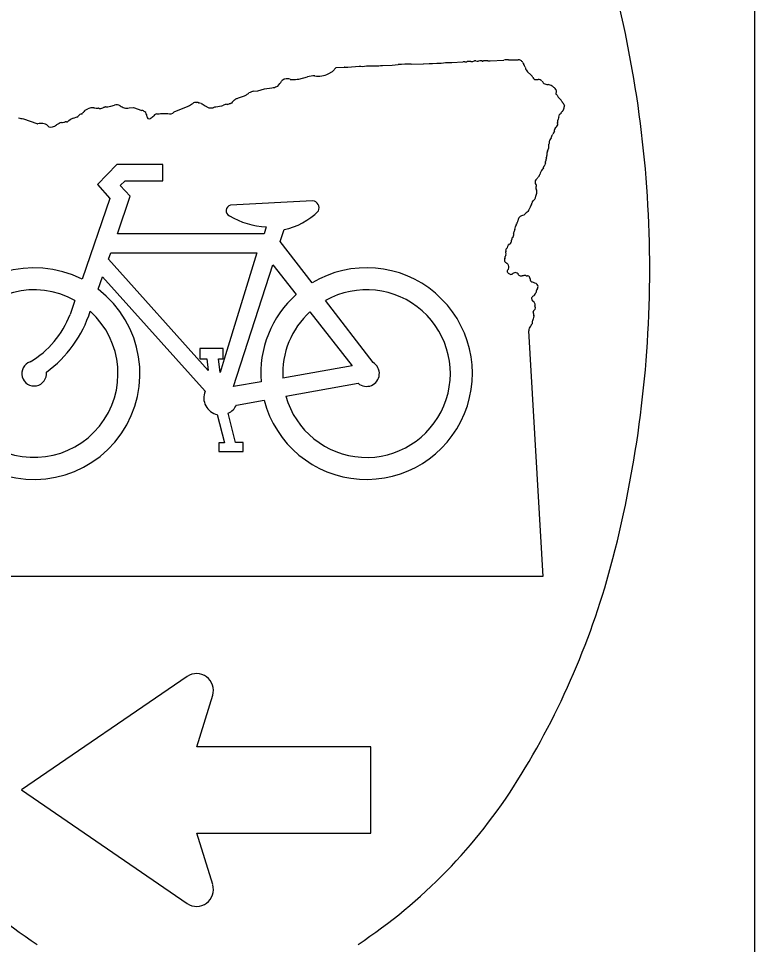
# Model space of a CAD drawing. Extents: x 42133 to 45533, y 41351 to 47951.
# Drawn here: x 42536.24 to 42559.95, y 45482.04 to 45511.87 of the extents above; entities that cross this region are included whole.
import ezdxf

# ---------------------------------------------------------------- set-up
doc = ezdxf.new("R2010")
doc.units = 0
doc.layers.add('P_TRAF_SIGN_SignDetails', color=7, linetype='Continuous')

msp = doc.modelspace()

# ---------------------------------------------------------------- linework, layer by layer
at = {"layer": 'P_TRAF_SIGN_SignDetails'}
msp.add_line((42559.95, 45528.968), (42559.95, 45479.232), dxfattribs=at)
for points in [[(42546.223, 45510.095), (42546.358, 45510.169), (42546.48, 45510.291), (42546.731, 45510.31)], [(42546.849, 45510.31), (42547.216, 45510.343)], [(42547.451, 45510.346), (42547.734, 45510.345)], [(42547.967, 45510.364), (42548.279, 45510.367), (42548.478, 45510.389)], [(42548.896, 45510.4), (42549.278, 45510.41), (42549.287, 45510.41), (42549.474, 45510.424)], [(42549.578, 45510.423), (42549.719, 45510.436)], [(42550.002, 45510.456), (42550.204, 45510.456), (42550.561, 45510.479)], [(42551.439, 45510.508), (42551.88, 45510.533)], [(42552.026, 45510.547), (42552.335, 45510.547)], [(42545.272, 45509.923), (42545.552, 45509.997)], [(42552.639, 45510.159), (42552.744, 45510.063)], [(42545.029, 45509.91), (42545.167, 45509.909)], [(42543.613, 45509.433), (42543.633, 45509.449)], [(42543.819, 45509.529), (42543.955, 45509.545), (42544.163, 45509.61), (42544.401, 45509.64)], [(42543.333, 45509.319), (42543.52, 45509.382)], [(42538.395, 45508.92), (42538.477, 45508.966)], [(42539.214, 45509.048), (42539.335, 45509.085)], [(42539.806, 45508.998), (42539.946, 45509.002), (42540.219, 45508.912)], [(42540.853, 45508.818), (42541.049, 45508.818)], [(42541.256, 45508.864), (42541.71, 45509.051)], [(42542.604, 45509.023), (42542.777, 45509.059)], [(42536.399, 45508.639), (42536.831, 45508.49)], [(42538.02, 45508.666), (42538.123, 45508.701)], [(42537.261, 45508.377), (42537.342, 45508.382)], [(42553.505, 45508.249), (42553.456, 45508.153)], [(42553.332, 45507.849), (42553.33, 45507.823)], [(42544.222, 45505.167), (42544.159, 45504.937), (42539.427, 45504.937), (42539.844, 45506.145), (42539.515, 45506.492), (42539.68, 45506.648), (42540.896, 45506.648), (42540.896, 45507.169), (42539.414, 45507.169), (42538.793, 45506.527), (42539.186, 45506.075), (42538.294, 45503.473)], [(42545.718, 45505.996), (42543.071, 45505.858)], [(42552.662, 45505.651), (42552.596, 45505.609), (42552.519, 45505.541)], [(42545.698, 45503.357), (42544.673, 45504.693), (42544.797, 45505.077)], [(42542.867, 45500.896), (42542.738, 45500.475), (42542.687, 45500.906), (42542.836, 45500.906), (42542.836, 45501.246), (42542.085, 45501.246), (42542.085, 45500.906), (42542.311, 45500.906), (42542.354, 45500.537), (42539.144, 45504.119), (42539.216, 45504.325), (42543.917, 45504.325), (42542.867, 45500.896)], [(42544.056, 45500.164), (42543.172, 45500.02), (42544.432, 45503.943), (42545.189, 45502.983)], [(42538.81, 45503.15), (42538.949, 45503.554), (42542.254, 45499.866)], [(42552.602, 45503.585), (42552.638, 45503.586)], [(42538.062, 45502.794), (42537.906, 45502.341)], [(42547.668, 45500.789), (42546.133, 45502.79)], [(42545.628, 45502.424), (42546.995, 45500.689), (42544.758, 45500.29)], [(42552.823, 45502.195), (42552.795, 45502.136)], [(42552.676, 45501.816), (42553.137, 45493.898)], [(42544.854, 45499.707), (42547.183, 45500.123)], [(42543.263, 45499.423), (42544.153, 45499.582)], [(42542.645, 45499.114), (42542.877, 45498.199), (42542.701, 45498.199), (42542.701, 45497.92), (42543.482, 45497.92), (42543.482, 45498.219), (42543.235, 45498.219), (42542.998, 45499.155)], [(42541.677, 45490.678), (42536.338, 45487.022), (42541.677, 45483.367)], [(42541.677, 45490.678), (42536.338, 45487.022), (42541.677, 45483.367)], [(42541.677, 45490.678), (42536.338, 45487.022), (42541.677, 45483.367)], [(42547.588, 45485.631), (42547.588, 45488.414), (42541.991, 45488.414), (42542.5, 45490.072)], [(42547.588, 45485.631), (42547.588, 45488.414), (42541.991, 45488.414), (42542.5, 45490.072)], [(42547.588, 45485.631), (42547.588, 45488.414), (42541.991, 45488.414), (42542.5, 45490.072)], [(42542.5, 45483.972), (42541.991, 45485.631), (42547.588, 45485.631)], [(42542.5, 45483.972), (42541.991, 45485.631), (42547.588, 45485.631)], [(42542.5, 45483.972), (42541.991, 45485.631), (42547.588, 45485.631)]]:
    msp.add_lwpolyline(points, dxfattribs=at)
for centre, radius, start, end in [((42519.413, 45503.794), 37.163, 360, 14.5143), ((42546.738, 45510.2), 0.11, 86.1895, 93.8105), ((42546.798, 45510.695), 0.388, 262.2169, 277.5513), ((42547.326, 45510.907), 0.575, 258.8927, 282.5551), ((42547.742, 45511.707), 1.362, 269.6439, 279.5014), ((42548.838, 45504.51), 5.89, 89.4347, 93.5055), ((42549.549, 45515.132), 4.709, 269.0892, 270.3577), ((42549.793, 45511.441), 1.007, 265.8185, 281.9679), ((42550.601, 45510.276), 0.207, 85.2441, 101.0735), ((42550.665, 45510.58), 0.108, 244.6629, 267.2921), ((42550.64, 45510.606), 0.135, 278.2567, 296.4782), ((42550.807, 45509.471), 1.019, 89.4911, 95.9951), ((42550.841, 45510.768), 0.278, 264.8024, 289.281), ((42550.969, 45510.4), 0.111, 87.3301, 109.0439), ((42551.115, 45511.297), 0.799, 259.8869, 266.0165), ((42551.123, 45510.316), 0.195, 83.3297, 109.2112), ((42551.156, 45510.47), 0.0409, 55.6744, 103.5218), ((42551.191, 45510.518), 0.0187, 229.5391, 281.1694), ((42551.307, 45510.152), 0.365, 102.933, 107.971), ((42551.337, 45507.521), 2.989, 89.5201, 92.1354), ((42551.372, 45511.714), 1.203, 269.5279, 271.5107), ((42551.51, 45511.617), 1.112, 264.4831, 266.3152), ((42552.118, 45508.791), 1.758, 92.9969, 97.7749), ((42552.297, 45510.27), 0.279, 63.677, 82.0022), ((42552.364, 45510.397), 0.135, 23.7753, 65.3045), ((42552.771, 45510.557), 0.302, 200.256, 212.9704), ((42552.36, 45510.246), 0.215, 36.5698, 42.8045), ((42552.112, 45510.23), 0.445, 14.9444, 18.93), ((42552.319, 45510.183), 0.275, 25.6625, 35.913), ((42552.756, 45510.326), 0.191, 187.0874, 215.6249), ((42545.811, 45508.993), 1.036, 91.513, 104.4385), ((42545.91, 45510.682), 0.665, 258.9783, 298.0683), ((42552.696, 45510.239), 0.0984, 194.2975, 234.4817), ((42552.629, 45509.941), 0.167, 39.4224, 46.7803), ((42552.431, 45509.745), 0.446, 30.3995, 42.6852), ((42544.525, 45509.784), 0.11, 291.42, 309.3257), ((42543.241, 45510.873), 1.793, 319.0618, 325.466), ((42544.877, 45509.718), 0.212, 103.5763, 138.8837), ((42544.895, 45509.652), 0.28, 69.8731, 104.0445), ((42545.018, 45509.99), 0.0796, 250.5949, 261.9259), ((42545.029, 45510.072), 0.162, 262.1708, 270.1299), ((42545.163, 45510.343), 0.433, 270.586, 284.5943), ((42552.899, 45509.99), 0.0865, 192.9675, 245.073), ((42552.934, 45511.307), 1.397, 267.073, 271.8553), ((42552.972, 45509.718), 0.193, 47.5387, 87.872), ((42553.953, 45510.49), 1.059, 216.5352, 221.8472), ((42553.334, 45510.128), 0.384, 243.8553, 264.963), ((42553.28, 45509.504), 0.243, 51.7691, 85.291), ((42552.83, 45508.803), 1.075, 51.1127, 56.0504), ((42543.426, 45509.664), 0.298, 288.3698, 308.9269), ((42543.365, 45509.775), 0.423, 309.3159, 314.8171), ((42544.092, 45508.546), 1.024, 109.8596, 114.7787), ((42543.813, 45509.402), 0.128, 87.497, 122.5913), ((42544.316, 45510.329), 0.694, 277.0783, 291.0837), ((42553.464, 45509.551), 0.0976, 24.3077, 65.5441), ((42553.665, 45509.596), 0.112, 182.4172, 202.0802), ((42553.52, 45509.518), 0.0554, 2.1922, 41.0717), ((42553.576, 45509.436), 0.0133, 158.6016, 221.0701), ((42553.44, 45509.471), 0.127, 346.0699, 4.9653), ((42553.201, 45509.073), 0.509, 39.8451, 44.0431), ((42553.238, 45509.569), 0.34, 345.19, 351.6758), ((42553.705, 45509.445), 0.123, 201.9079, 224.8168), ((42539.402, 45508.864), 0.231, 58.845, 106.9652), ((42540.831, 45510.714), 1.881, 297.8502, 302.9558), ((42541.939, 45509.034), 0.133, 75.7278, 129.8437), ((42541.981, 45509.212), 0.0504, 258.9621, 280.2636), ((42542.011, 45509.099), 0.0669, 71.6488, 107.8896), ((42542.07, 45509.209), 0.0602, 231.2327, 249.9179), ((42541.87, 45507.958), 1.208, 77.7661, 81.4643), ((42544.136, 45512.549), 3.959, 239.4805, 241.6927), ((42543.016, 45508.611), 0.501, 96.0279, 109.9405), ((42542.961, 45509.299), 0.191, 270.7051, 291.2634), ((42543.051, 45509.094), 0.0348, 80.7964, 126.3684), ((42543.06, 45509.144), 0.0162, 258.4432, 324.1429), ((42543.107, 45509.072), 0.0707, 97.5808, 118.8821), ((42543.098, 45509.155), 0.0126, 270.6027, 316.6281), ((42543.297, 45509.049), 0.214, 130.4393, 152.8466), ((42543.282, 45509.079), 0.181, 125.5197, 133.0874), ((42543.236, 45509.189), 0.0697, 118.5615, 147.5423), ((42543.196, 45509.287), 0.0368, 280.0622, 303.8352), ((42543.597, 45508.877), 0.537, 130.7401, 135.0796), ((42542.333, 45511.669), 2.554, 290.946, 293.0554), ((42553.852, 45509.464), 0.257, 204.3475, 215.6819), ((42553.49, 45509.073), 0.286, 46.1688, 57.6161), ((42553.469, 45509.062), 0.308, 26.0899, 44.711), ((42553.832, 45509.24), 0.0957, 206.4809, 217.0381), ((42553.2, 45508.718), 0.724, 29.8906, 39.9288), ((42538.298, 45508.653), 0.148, 97.9544, 145.6489), ((42538.274, 45508.835), 0.0347, 275.581, 339.1067), ((42538.344, 45508.81), 0.0393, 108.9016, 162.3492), ((42538.326, 45508.868), 0.0214, 284.246, 340.8914), ((42538.438, 45508.836), 0.0947, 116.7856, 164.2809), ((42538.554, 45508.821), 0.164, 94.4175, 118.0229), ((42538.648, 45508.582), 0.416, 86.3279, 104.7746), ((42538.812, 45509.583), 0.601, 256.7865, 269.4227), ((42538.803, 45508.694), 0.287, 82.5835, 89.5023), ((42538.878, 45509.264), 0.287, 262.4815, 268.3446), ((42538.876, 45509.213), 0.236, 268.3726, 297.6076), ((42539.107, 45508.791), 0.245, 112.6696, 119.751), ((42539.091, 45508.712), 0.314, 98.974, 104.3774), ((42539.096, 45508.922), 0.115, 103.9154, 118.1475), ((42539.187, 45509.756), 0.733, 260.6401, 264.9587), ((42538.505, 45511.855), 2.896, 282.3132, 284.1679), ((42539.897, 45509.658), 0.705, 237.7817, 249.5347), ((42539.728, 45509.197), 0.214, 248.9875, 291.5075), ((42540.115, 45508.575), 0.354, 56.1509, 72.7973), ((42540.194, 45508.726), 0.185, 1.1643, 50.3889), ((42540.726, 45508.656), 0.151, 101.6689, 144.6895), ((42540.696, 45509.685), 0.882, 269.9634, 280.2717), ((42541.128, 45508.95), 0.154, 239.1693, 326.0601), ((42542.397, 45509.201), 0.195, 225.0168, 250.885), ((42542.398, 45509.118), 0.12, 236.9552, 280.731), ((42542.468, 45511.736), 2.737, 269.0035, 270.9447), ((42542.652, 45508.641), 0.384, 97.1428, 111.1778), ((42542.741, 45509.23), 0.174, 282.1016, 288.0844), ((42542.327, 45510.517), 1.526, 287.8362, 289.8536), ((42553.716, 45508.76), 0.0508, 115.5026, 159.8152), ((42553.645, 45508.896), 0.102, 298.157, 336.1758), ((42553.806, 45508.796), 0.0888, 120.4481, 138.9255), ((42553.536, 45509.044), 0.282, 322.7295, 330.6433), ((42553.568, 45509.033), 0.25, 329.3462, 357.9385), ((42554.285, 45508.822), 0.51, 152.6215, 156.6479), ((42553.812, 45509.064), 0.0222, 339.4544, 42.2696), ((42536.931, 45511.342), 2.755, 255.5547, 258.8595), ((42537.647, 45508.399), 0.131, 100.7836, 138.231), ((42537.649, 45508.686), 0.161, 260.6996, 288.3185), ((42537.641, 45509.154), 0.623, 275.4103, 280.1661), ((42537.775, 45508.498), 0.0493, 72.6076, 119.2427), ((42537.802, 45508.586), 0.043, 253.5774, 292.902), ((42539.106, 45506.774), 2.191, 124.4101, 126.0061), ((42538.179, 45508.203), 0.49, 108.957, 129.3805), ((42538.071, 45508.833), 0.143, 291.4142, 317.4179), ((42540.451, 45508.718), 0.0735, 170.9241, 304.1171), ((42538.423, 45511.415), 3.448, 306.8856, 309.2002), ((42553.627, 45508.514), 0.0207, 148.262, 198.9678), ((42553.533, 45508.47), 0.0836, 340.3782, 25.7999), ((42553.19, 45508.589), 0.425, 351.2834, 0.8403), ((42554.346, 45508.451), 0.745, 162.8696, 168.8325), ((42553.422, 45508.843), 0.274, 320.794, 327.7077), ((42553.37, 45508.791), 0.298, 341.6586, 357.4269), ((42536.88, 45508.633), 0.151, 251.0837, 266.5514), ((42537.182, 45505.221), 3.276, 92.6349, 95.4535), ((42537.008, 45508.265), 0.23, 40.4166, 84.1004), ((42537.276, 45508.508), 0.132, 225.276, 263.702), ((42537.212, 45508.788), 0.426, 287.7534, 307.0739), ((42539.288, 45504.7), 4.166, 114.6536, 115.8857), ((42553.148, 45508.343), 0.369, 345.2666, 355.1506), ((42553.545, 45508.309), 0.0293, 121.8582, 175.4034), ((42553.002, 45508.82), 0.716, 317.3472, 328.2192), ((42553.627, 45507.828), 0.296, 153.3104, 175.9581), ((42553.664, 45507.827), 0.33, 142.5475, 155.9945), ((42553.321, 45508.057), 0.0866, 339.493, 5.8955), ((42553.449, 45508.068), 0.0421, 127.4763, 182.2272), ((42553.233, 45508.259), 0.247, 320.3039, 334.4816), ((42553.641, 45507.465), 0.382, 158.6914, 181.09), ((42552.872, 45507.803), 0.459, 334.2363, 2.4958), ((42553.666, 45507.241), 0.443, 161.6226, 176.6517), ((42552.948, 45507.479), 0.313, 341.6296, 349.9112), ((42553.087, 45507.454), 0.172, 349.8914, 1.0694), ((42553.383, 45506.793), 0.349, 140.9059, 171.5397), ((42554.439, 45505.985), 1.678, 140.2024, 142.2389), ((42553.091, 45507.084), 0.0628, 337.2342, 1.7368), ((42553.171, 45507.086), 0.0173, 121.9108, 180.5051), ((42553.116, 45507.162), 0.0768, 307.1113, 357.2822), ((42553.57, 45507.033), 0.398, 151.3109, 161.6304), ((42553.036, 45507.254), 0.187, 350.6231, 3.7752), ((42552.711, 45506.933), 0.321, 306.5415, 318.7095), ((42553.517, 45506.352), 0.675, 143.163, 146.8439), ((42552.572, 45507.102), 0.532, 319.5906, 331.0619), ((42552.997, 45506.609), 0.116, 144.9754, 222.924), ((42552.978, 45506.414), 0.076, 138.5757, 227.2192), ((42552.884, 45506.493), 0.0461, 321.8043, 53.0334), ((42552.627, 45506.203), 0.287, 306.4067, 349.1045), ((42552.424, 45506.334), 0.519, 339.0677, 354.3617), ((42552.917, 45506.344), 0.0169, 345.0394, 57.6728), ((42552.993, 45506.323), 0.0622, 164.8236, 189.1123), ((42552.865, 45506.277), 0.0755, 4.2464, 28.274), ((42543.112, 45505.68), 0.183, 102.9974, 245.8953), ((42545.71, 45505.777), 0.218, 331.7474, 87.8769), ((42553.167, 45505.549), 0.509, 148.2866, 159.4719), ((42552.518, 45505.98), 0.271, 323.0005, 348.1688), ((42552.934, 45505.913), 0.152, 159.7138, 175.8525), ((42552.806, 45505.958), 0.0166, 120.5337, 151.0253), ((42544.326, 45507.724), 2.559, 239.7667, 267.6838), ((42544.388, 45507.155), 2.118, 281.1159, 315.6393), ((42552.605, 45505.191), 0.36, 103.786, 129.9886), ((42552.551, 45505.736), 0.139, 322.606, 356.6679), ((42551.358, 45505.618), 1.002, 332.6458, 337.1624), ((42552.185, 45505.254), 0.0998, 345.4795, 359.8894), ((42552.328, 45505.242), 0.0446, 126.64, 165.1179), ((42552.28, 45505.299), 0.03, 315.7783, 7.7567), ((42552.383, 45505.288), 0.0751, 140.867, 168.8996), ((42552.295, 45505.353), 0.0348, 329.0082, 10.6946), ((42552.564, 45505.325), 0.237, 154.4077, 171.6106), ((42552.421, 45505.411), 0.0735, 130.5011, 166.9619), ((42552.225, 45504.949), 0.0378, 150.8631, 207.1125), ((42552.533, 45504.909), 0.346, 151.3607, 170.4004), ((42552.157, 45504.912), 0.0397, 336.4705, 29.3765), ((42551.964, 45505.176), 0.285, 339.1803, 356.1589), ((42552.01, 45504.711), 0.118, 284.2189, 320.5035), ((42551.871, 45504.709), 0.242, 342.368, 351.0835), ((42552.145, 45504.66), 0.037, 136.5212, 161.4479), ((42552.055, 45504.719), 0.0718, 332.044, 7.7948), ((42552.557, 45504.703), 0.432, 167.785, 176.6097), ((42552.217, 45504.739), 0.0992, 122.6479, 145.8175), ((42552.142, 45504.848), 0.0337, 310.425, 3.4505), ((42552.25, 45504.847), 0.075, 138.8842, 177.4227), ((42552.108, 45504.333), 0.182, 154.8897, 161.5497), ((42552.028, 45504.393), 0.0929, 181.2585, 203.2249), ((42551.77, 45504.299), 0.177, 343.6051, 12.8453), ((42551.87, 45504.345), 0.0731, 354.5738, 8.6458), ((42552.339, 45504.373), 0.398, 168.2378, 174.6633), ((42551.975, 45504.442), 0.0285, 100.6011, 153.404), ((42551.966, 45504.487), 0.0173, 281.2003, 1.5807), ((42552.108, 45504.48), 0.124, 134.5928, 176.7997), ((42551.84, 45504.647), 0.196, 336.3784, 342.8397), ((42552.039, 45504.584), 0.0124, 90.7116, 155.2601), ((42551.969, 45504.095), 0.0754, 140.6285, 190.9718), ((42551.711, 45503.979), 0.211, 17.6583, 29.0263), ((42551.739, 45504.211), 0.184, 338.4992, 0.236), ((42551.951, 45504.05), 0.0404, 190.7512, 257.6478), ((42552.015, 45504.194), 0.0931, 143.6043, 168.9483), ((42536.747, 45500.435), 3.409, 63.0148, 52.7746), ((42547.454, 45500.435), 3.409, 194.4885, 121.0119), ((42551.938, 45503.991), 0.0205, 23.5364, 77.4482), ((42552.008, 45504.017), 0.054, 199.3122, 227.7159), ((42551.895, 45503.784), 0.207, 57.315, 68.3691), ((42552.058, 45503.73), 0.0706, 147.2421, 237.2568), ((42551.89, 45503.867), 0.147, 317.6272, 22.2932), ((42551.965, 45503.913), 0.0624, 9.0288, 47.0606), ((42519.413, 45503.794), 37.163, 345.4857, 0), ((42552.251, 45504.022), 0.421, 236.7206, 242.4976), ((42552.106, 45503.712), 0.0804, 232.1713, 297.6548), ((42552.258, 45503.524), 0.164, 94.8853, 134.3323), ((42552.248, 45503.576), 0.111, 22.3037, 91.9158), ((42552.383, 45503.631), 0.0344, 201.6169, 223.962), ((42552.429, 45503.71), 0.125, 235.4711, 258.1317), ((42552.465, 45503.826), 0.246, 255.4039, 270.4296), ((42552.547, 45503.374), 0.221, 80.8192, 111.2053), ((42552.642, 45503.731), 0.151, 246.692, 254.8022), ((42552.627, 45503.544), 0.0436, 57.9562, 75.6467), ((42552.616, 45503.45), 0.136, 49.6765, 75.1531), ((42552.559, 45503.477), 0.164, 4.5937, 27.9933), ((42552.82, 45503.472), 0.099, 169.6507, 246.2293), ((42536.747, 45500.435), 2.7, 60.8737, 47.9775), ((42547.454, 45500.435), 2.7, 195.6378, 119.2984), ((42552.713, 45503.041), 0.347, 62.0227, 78.9512), ((42552.863, 45503.242), 0.106, 35.8291, 83.0478), ((42553.003, 45503.123), 0.0694, 130.979, 185.6421), ((42552.885, 45503.236), 0.0935, 320.1828, 46.7173), ((42547.454, 45500.435), 3.409, 131.6481, 184.5582), ((42552.79, 45502.851), 0.0265, 129.9536, 184.2245), ((42552.922, 45502.889), 0.164, 194.3069, 220.0015), ((42553.226, 45502.616), 0.52, 144.9848, 150.6791), ((42553.033, 45502.548), 0.435, 115.7973, 122.4234), ((42552.686, 45503.114), 0.235, 312.0529, 344.5625), ((42553.034, 45503.06), 0.121, 173.9537, 184.0084), ((42552.988, 45503.039), 0.0818, 136.504, 155.9227), ((42552.906, 45503.111), 0.0276, 325.0563, 11.3259), ((42552.69, 45502.608), 0.205, 38.2073, 58.7222), ((42552.787, 45502.66), 0.0984, 355.4512, 49.6153), ((42552.813, 45502.554), 0.0822, 299.7337, 0.4321), ((42552.956, 45502.618), 0.0786, 154.1503, 178.5147), ((42552.516, 45502.487), 0.386, 10.1104, 20.2389), ((42535.09, 45503.408), 3.011, 300.4261, 339.2531), ((42534.804, 45503.651), 3.941, 306.4084, 342.1216), ((42547.454, 45500.435), 2.7, 132.5511, 183.0892), ((42552.887, 45502.427), 0.0648, 120.1521, 182.6897), ((42552.057, 45502.249), 0.785, 8.9209, 12.8602), ((42553.557, 45502.104), 0.739, 165.3267, 172.9374), ((42552.939, 45502.348), 0.109, 168.2188, 202.81), ((42552.819, 45502.294), 0.0234, 352.9383, 32.4818), ((42552.888, 45501.815), 0.211, 136.8969, 179.783), ((42552.683, 45502.024), 0.0812, 308.5395, 349.5185), ((42552.785, 45501.995), 0.0269, 111.3726, 149.0188), ((42552.77, 45502.033), 0.0142, 293.1867, 6.4434), ((42552.987, 45502.036), 0.203, 162.0243, 180.2904), ((42553.062, 45502.111), 0.268, 174.6321, 182.6827), ((42536.747, 45500.435), 0.398, 109.3411, 6.3506), ((42547.454, 45500.435), 0.413, 228.9796, 58.8935), ((42542.762, 45499.653), 0.551, 157.1911, 257.7806), ((42542.762, 45499.653), 0.551, 295.4333, 335.3906), ((42530.557, 45500.909), 25.652, 327.9946, 345.4857), ((42542.314, -553067.446), 598561.344, 89.998963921, 90.001036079), ((42541.982, 45490.231), 0.541, 342.9427, 124.3997), ((42541.982, 45490.231), 0.541, 342.9427, 124.3997), ((42541.982, 45490.231), 0.541, 342.9427, 124.3997), ((42546.427, 45496.513), 17.356, 212.0054, 236.4659), ((42537.592, 45496.513), 17.356, 303.5341, 327.9946), ((42541.982, 45483.813), 0.541, 235.6003, 17.0573), ((42541.982, 45483.813), 0.541, 235.6003, 17.0573), ((42541.982, 45483.813), 0.541, 235.6003, 17.0573)]:
    msp.add_arc(centre, radius, start, end, dxfattribs=at)

doc.saveas('drawing.dxf')
